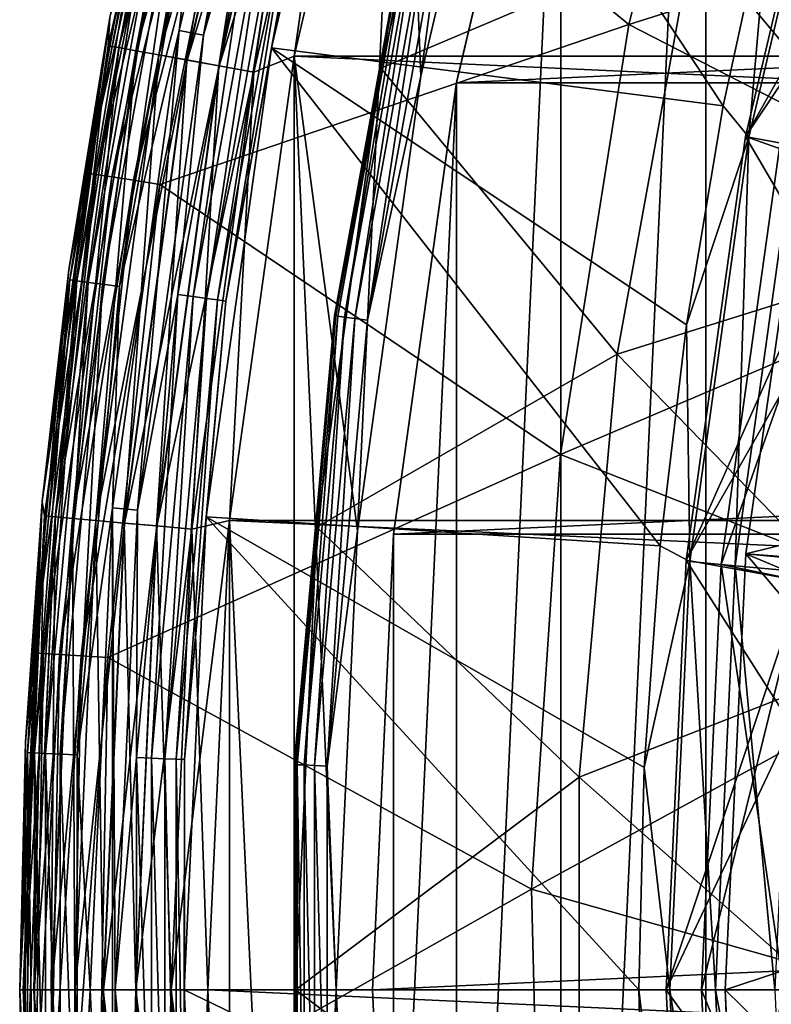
# Model space of a CAD drawing. Header units: metres. Extents: x -22 to 22, y 0 to 204.
# Tile 349 of 497: x -22.5 to -19.3, y 181.6 to 185.79. Entities that reach past the tile are written whole.
import ezdxf

# ---------------------------------------------------------------- set-up
doc = ezdxf.new("R2010")
doc.units = ezdxf.units.M
doc.layers.add('solid_002_SW0002', color=7, linetype='CONTINUOUS')
doc.layers.add('solid_002_SW0002_01', color=7, linetype='CONTINUOUS')

msp = doc.modelspace()

# ---------------------------------------------------------------- linework, layer by layer
at = {"layer": 'solid_002_SW0002'}
for points in [[(-19.58128, 174.072891, 3), (-19.58128, 189.247101, 3), (-18.798946, 191.018906, 3)], [(-18.798946, 172.301102, 3), (-19.58128, 174.072891, 3), (-18.798946, 191.018906, 3)], [(-20.198681, 175.914734, 3), (-20.198681, 187.405258, 3), (-19.58128, 189.247101, 3)], [(-19.58128, 174.072891, 3), (-20.198681, 175.914734, 3), (-19.58128, 189.247101, 3)], [(-21.717621, 185.720062, 242.550003), (-21.821836, 185.739548, 242.550003), (-21.351307, 187.739014, 242.550003)], [(-21.719099, 186.617249, 242.560226), (-21.351307, 187.739014, 242.550003), (-21.821836, 185.739548, 242.550003)], [(-21.249336, 187.709991, 242.550003), (-21.717621, 185.720062, 242.550003), (-21.351307, 187.739014, 242.550003)], [(-21.473827, 186.561264, 242.557785), (-21.717621, 185.720062, 242.550003), (-21.249336, 187.709991, 242.550003)], [(-22.123472, 185.67482, 0.644852), (-22.116896, 185.794357, 0.8), (-21.674522, 187.641785, 0.644852)], [(-22.123472, 185.67482, 0.644852), (-21.674522, 187.641785, 0.644852), (-22.078793, 185.666718, 0.494579)], [(-21.674347, 187.641739, 240.606079), (-22.116896, 185.794357, 240.449997), (-22.123291, 185.674789, 240.606079)], [(-21.674347, 187.641739, 240.606079), (-22.123291, 185.674789, 240.606079), (-21.630405, 187.629608, 240.756287)], [(-22.123291, 185.674789, 240.606079), (-22.07844, 185.666641, 240.756287), (-21.630405, 187.629608, 240.756287)], [(-21.674522, 187.641785, 0.644852), (-21.630753, 187.629715, 0.494579), (-22.078793, 185.666718, 0.494579)], [(-22.078793, 185.666718, 0.494579), (-21.630753, 187.629715, 0.494579), (-22.006102, 185.653519, 0.356066)], [(-21.630405, 187.629608, 240.756287), (-22.07844, 185.666641, 240.756287), (-21.559031, 187.609909, 240.894714)], [(-21.630753, 187.629715, 0.494579), (-21.559536, 187.610046, 0.356066), (-22.006102, 185.653519, 0.356066)], [(-21.428814, 185.665741, 242.790192), (-20.967798, 187.625854, 242.790192), (-19.507643, 185.419785, 252.292862)], [(-21.273956, 186.51564, 242.725449), (-20.967798, 187.625854, 242.790192), (-21.428814, 185.665741, 242.790192)], [(-20.967798, 187.625854, 242.790192), (-19.30665, 186.34375, 252.292862), (-19.507643, 185.419785, 252.292862)], [(-22.07844, 185.666641, 240.756287), (-22.005587, 185.653427, 240.894714), (-21.559031, 187.609909, 240.894714)], [(-22.006102, 185.653519, 0.356066), (-21.559536, 187.610046, 0.356066), (-21.908194, 185.635757, 0.234648)], [(-21.559031, 187.609909, 240.894714), (-22.005587, 185.653427, 240.894714), (-21.462973, 187.583405, 241.016022)], [(-22.005587, 185.653427, 240.894714), (-21.907539, 185.635635, 241.016022), (-21.462973, 187.583405, 241.016022)], [(-21.559536, 187.610046, 0.356066), (-21.463615, 187.583588, 0.234648), (-21.908194, 185.635757, 0.234648)], [(-21.908194, 185.635757, 0.234648), (-21.463615, 187.583588, 0.234648), (-21.788843, 185.61409, 0.134999)], [(-21.462973, 187.583405, 241.016022), (-21.907539, 185.635635, 241.016022), (-21.34593, 187.551102, 241.115524)], [(-21.463615, 187.583588, 0.234648), (-21.346685, 187.551315, 0.134999), (-21.788843, 185.61409, 0.134999)], [(-21.068441, 187.474518, 0.015372), (-20.874525, 187.587189), (-21.333294, 185.630783)], [(-21.063772, 183.612427, 241.25), (-20.874525, 187.587189, 241.25), (-21.333294, 185.630783, 241.25)], [(-21.067551, 187.474274, 241.234818), (-21.333294, 185.630783, 241.25), (-20.874525, 187.587189, 241.25)], [(-21.063772, 183.612427, 241.25), (-20.794291, 185.545822, 241.25), (-20.874525, 187.587189, 241.25)], [(-20.794291, 185.545822, 241.25), (-20.346287, 187.450378, 241.25), (-20.874525, 187.587189, 241.25)], [(-21.907539, 185.635635, 241.016022), (-21.788071, 185.613953, 241.115524), (-21.34593, 187.551102, 241.115524)], [(-21.788843, 185.61409, 0.134999), (-21.346685, 187.551315, 0.134999), (-21.652641, 185.589371, 0.060957)], [(-21.34593, 187.551102, 241.115524), (-21.788071, 185.613953, 241.115524), (-21.212408, 187.514252, 241.189407)], [(-21.346685, 187.551315, 0.134999), (-21.213247, 187.514481, 0.060957), (-21.652641, 185.589371, 0.060957)], [(-21.499784, 187.068756, 254.851822), (-19.908592, 185.765518, 256.398529), (-19.452179, 187.560852, 256.398529)], [(-17.737337, 186.44931, 257.816467), (-19.452179, 187.560852, 256.398529), (-19.908592, 185.765518, 256.398529)], [(-21.788071, 185.613953, 241.115524), (-21.651785, 185.589218, 241.189407), (-21.212408, 187.514252, 241.189407)], [(-21.652641, 185.589371, 0.060957), (-21.213247, 187.514481, 0.060957), (-21.504837, 185.562546, 0.015372)], [(-21.212408, 187.514252, 241.189407), (-21.651785, 185.589218, 241.189407), (-21.067551, 187.474274, 241.234818)], [(-21.213247, 187.514481, 0.060957), (-21.068441, 187.474518, 0.015372), (-21.504837, 185.562546, 0.015372)], [(-19.636276, 186.141846, 243.388596), (-20.51289, 187.496414, 241.550888), (-20.963903, 185.578827, 241.550888)], [(-20.813868, 186.410629, 241.495361), (-20.963903, 185.578827, 241.550888), (-20.51289, 187.496414, 241.550888)], [(-21.651785, 185.589218, 241.189407), (-21.503927, 185.562393, 241.234818), (-21.067551, 187.474274, 241.234818)], [(-21.504837, 185.562546, 0.015372), (-21.068441, 187.474518, 0.015372), (-21.333294, 185.630783)], [(-21.067551, 187.474274, 241.234818), (-21.503927, 185.562393, 241.234818), (-21.333294, 185.630783, 241.25)], [(-20.681293, 186.380371, 241.258835), (-20.346287, 187.450378, 241.25), (-20.794291, 185.545822, 241.25)], [(-20.64257, 185.517471, 0.72), (-20.197836, 187.408127, 0.72), (-20.198681, 187.405258, 3)], [(20.197836, 187.408127, 0.72), (-20.197836, 187.408127, 0.72), (-20.64257, 185.517471, 0.72)], [(-20.64257, 185.517471, 0.72), (-20.198681, 187.405258, 3), (-20.641975, 185.519409, 3)], [(-20.641975, 177.800583, 3), (-20.641975, 185.519409, 3), (-20.198681, 187.405258, 3)], [(-20.198681, 175.914734, 3), (-20.641975, 177.800583, 3), (-20.198681, 187.405258, 3)], [(-21.806633, 187.14595, 254.275314), (-21.927015, 186.705399, 254.109192), (-22.216097, 185.134186, 254.275314)], [(-21.806633, 187.14595, 254.275314), (-22.216097, 185.134186, 254.275314), (-21.766369, 187.135818, 254.437454)], [(-22.216097, 185.134186, 254.275314), (-22.175077, 185.127762, 254.437454), (-21.766369, 187.135818, 254.437454)], [(-21.766369, 187.135818, 254.437454), (-22.175077, 185.127762, 254.437454), (-21.700443, 187.119247, 254.590393)], [(-22.175077, 185.127762, 254.437454), (-22.107914, 185.117264, 254.590393), (-21.700443, 187.119247, 254.590393)], [(-21.700443, 187.119247, 254.590393), (-22.107914, 185.117264, 254.590393), (-21.610704, 187.096664, 254.729858)], [(-22.107914, 185.117264, 254.590393), (-22.016491, 185.102966, 254.729858), (-21.610704, 187.096664, 254.729858)], [(-21.610704, 187.096664, 254.729858), (-22.016491, 185.102966, 254.729858), (-21.499784, 187.068756, 254.851822)], [(-22.016491, 185.102966, 254.729858), (-21.903488, 185.085297, 254.851822), (-21.499784, 187.068756, 254.851822)], [(-21.499784, 187.068756, 254.851822), (-21.903488, 185.085297, 254.851822), (-19.908592, 185.765518, 256.398529)], [(-18.546883, 186.815155, 240.75), (-18.99531, 187.06694, 241.25), (-19.413698, 185.288666, 241.25)], [(-18.650967, 186.42485, 241.25), (-19.413698, 185.288666, 241.25), (-18.99531, 187.06694, 241.25)], [(-18.981247, 187.060623, 252.781387), (-19.398584, 185.286224, 252.781387), (-19.30665, 186.34375, 252.292862)], [(-19.207867, 185.25058, 253.25206), (-19.398584, 185.286224, 252.781387), (-18.981247, 187.060623, 252.781387)], [(-18.936438, 185.120331, 240.75), (-18.546883, 186.815155, 240.75), (-19.413698, 185.288666, 241.25)], [(-22.290649, 184.722183, 254.109192), (-21.927015, 186.705399, 254.109192), (-22.116896, 185.794357, 242.850006)], [(-22.216097, 185.134186, 254.275314), (-21.927015, 186.705399, 254.109192), (-22.290649, 184.722183, 254.109192)], [(-21.925991, 186.664459, 242.772659), (-22.28632, 184.678894, 242.772659), (-22.116896, 185.794357, 242.850006)], [(-22.256659, 184.674866, 242.700211), (-22.28632, 184.678894, 242.772659), (-21.925991, 186.664459, 242.772659)], [(-21.896809, 186.657806, 242.700211), (-22.256659, 184.674866, 242.700211), (-21.925991, 186.664459, 242.772659)], [(-22.209408, 184.668472, 242.637985), (-22.256659, 184.674866, 242.700211), (-21.896809, 186.657806, 242.700211)], [(-21.850321, 186.647186, 242.637985), (-22.209408, 184.668472, 242.637985), (-21.896809, 186.657806, 242.700211)], [(-22.147795, 184.660126, 242.590225), (-22.209408, 184.668472, 242.637985), (-21.850321, 186.647186, 242.637985)], [(-21.789705, 186.633362, 242.590225), (-22.147795, 184.660126, 242.590225), (-21.850321, 186.647186, 242.637985)], [(-22.076027, 184.650406, 242.560226), (-22.147795, 184.660126, 242.590225), (-21.789705, 186.633362, 242.590225)], [(-21.719099, 186.617249, 242.560226), (-22.076027, 184.650406, 242.560226), (-21.789705, 186.633362, 242.590225)], [(-21.719099, 186.617249, 242.560226), (-21.821836, 185.739548, 242.550003), (-22.076027, 184.650406, 242.560226)], [(-21.473827, 186.561264, 242.557785), (-21.826725, 184.616638, 242.557785), (-21.717621, 185.720062, 242.550003)], [(-21.762863, 184.607986, 242.58078), (-21.826725, 184.616638, 242.557785), (-21.473827, 186.561264, 242.557785)], [(-21.762863, 184.607986, 242.58078), (-21.473827, 186.561264, 242.557785), (-21.410997, 186.546921, 242.58078)], [(-21.762863, 184.607986, 242.58078), (-21.410997, 186.546921, 242.58078), (-21.705822, 184.60025, 242.617767)], [(-21.410997, 186.546921, 242.58078), (-21.354879, 186.534119, 242.617767), (-21.705822, 184.60025, 242.617767)], [(-21.705822, 184.60025, 242.617767), (-21.354879, 186.534119, 242.617767), (-21.658573, 184.593857, 242.66684)], [(-21.354879, 186.534119, 242.617767), (-21.308393, 186.523499, 242.66684), (-21.658573, 184.593857, 242.66684)], [(-21.658573, 184.593857, 242.66684), (-21.308393, 186.523499, 242.66684), (-21.623571, 184.589111, 242.725449)], [(-21.308393, 186.523499, 242.66684), (-21.273956, 186.51564, 242.725449), (-21.623571, 184.589111, 242.725449)], [(-21.623571, 184.589111, 242.725449), (-21.273956, 186.51564, 242.725449), (-21.428814, 185.665741, 242.790192)], [(-18.52412, 184.812408, 245.122559), (-18.158369, 186.492645, 245.122559), (-19.636276, 186.141846, 243.388596)], [(-21.16058, 184.526398, 241.43573), (-20.818453, 186.411682, 241.43573), (-21.147554, 184.524628, 241.377365)], [(-20.813868, 186.410629, 241.495361), (-20.818453, 186.411682, 241.43573), (-21.16058, 184.526398, 241.43573)], [(-21.15592, 184.525757, 241.495361), (-20.813868, 186.410629, 241.495361), (-21.16058, 184.526398, 241.43573)], [(-21.15592, 184.525757, 241.495361), (-20.963903, 185.578827, 241.550888), (-20.813868, 186.410629, 241.495361)], [(-20.818453, 186.411682, 241.43573), (-20.805637, 186.408752, 241.377365), (-21.147554, 184.524628, 241.377365)], [(-21.147554, 184.524628, 241.377365), (-20.805637, 186.408752, 241.377365), (-21.118008, 184.52063, 241.3255)], [(-20.805637, 186.408752, 241.377365), (-20.776567, 186.402115, 241.3255), (-21.118008, 184.52063, 241.3255)], [(-17.737337, 186.44931, 257.816467), (-19.908592, 185.765518, 256.398529), (-18.096457, 184.833145, 257.816467)], [(-18.650967, 186.42485, 241.25), (-19.021006, 184.618256, 241.25), (-19.413698, 185.288666, 241.25)], [(-21.118008, 184.52063, 241.3255), (-20.776567, 186.402115, 241.3255), (-21.074585, 184.51474, 241.28479)], [(-20.776567, 186.402115, 241.3255), (-20.733847, 186.392365, 241.28479), (-21.074585, 184.51474, 241.28479)], [(-21.074585, 184.51474, 241.28479), (-20.733847, 186.392365, 241.28479), (-21.021168, 184.507507, 241.258835)], [(-20.733847, 186.392365, 241.28479), (-20.681293, 186.380371, 241.258835), (-21.021168, 184.507507, 241.258835)], [(-21.021168, 184.507507, 241.258835), (-20.681293, 186.380371, 241.258835), (-20.794291, 185.545822, 241.25)], [(-19.398584, 185.286224, 252.781387), (-19.507643, 185.419785, 252.292862), (-19.30665, 186.34375, 252.292862)], [(-19.958975, 184.363632, 243.388596), (-19.636276, 186.141846, 243.388596), (-20.963903, 185.578827, 241.550888)], [(-18.52412, 184.812408, 245.122559), (-19.636276, 186.141846, 243.388596), (-19.958975, 184.363632, 243.388596)], [(-22.404018, 183.736038, 0.8), (-22.404018, 183.736038, 240.449997), (-22.116896, 185.794357, 240.449997)], [(-22.123291, 185.674789, 240.606079), (-22.116896, 185.794357, 240.449997), (-22.404018, 183.736038, 240.449997)], [(-22.116896, 185.794357, 0.8), (-22.404018, 183.736038, 0.8), (-22.116896, 185.794357, 240.449997)], [(-22.123472, 185.67482, 0.644852), (-22.404018, 183.736038, 0.8), (-22.116896, 185.794357, 0.8)], [(-22.290649, 184.722183, 254.109192), (-22.116896, 185.794357, 242.850006), (-22.404018, 183.736038, 242.850006)], [(-22.28632, 184.678894, 242.772659), (-22.404018, 183.736038, 242.850006), (-22.116896, 185.794357, 242.850006)], [(-21.9993, 183.699997, 242.550003), (-22.104868, 183.709778, 242.550003), (-21.821836, 185.739548, 242.550003)], [(-22.076027, 184.650406, 242.560226), (-21.821836, 185.739548, 242.550003), (-22.104868, 183.709778, 242.550003)], [(-21.717621, 185.720062, 242.550003), (-21.9993, 183.699997, 242.550003), (-21.821836, 185.739548, 242.550003)], [(-21.903488, 185.085297, 254.851822), (-20.199673, 183.936081, 256.398529), (-19.908592, 185.765518, 256.398529)], [(-18.096457, 184.833145, 257.816467), (-19.908592, 185.765518, 256.398529), (-20.199673, 183.936081, 256.398529)], [(-21.826725, 184.616638, 242.557785), (-21.9993, 183.699997, 242.550003), (-21.717621, 185.720062, 242.550003)], [(-22.394295, 183.675522, 0.644852), (-22.404018, 183.736038, 0.8), (-22.123472, 185.67482, 0.644852)], [(-22.123291, 185.674789, 240.606079), (-22.404018, 183.736038, 240.449997), (-22.394112, 183.675507, 240.606079)], [(-22.394295, 183.675522, 0.644852), (-22.123472, 185.67482, 0.644852), (-22.34907, 183.671448, 0.494579)], [(-22.123291, 185.674789, 240.606079), (-22.394112, 183.675507, 240.606079), (-22.07844, 185.666641, 240.756287)], [(-22.394112, 183.675507, 240.606079), (-22.348711, 183.671417, 240.756287), (-22.07844, 185.666641, 240.756287)], [(-22.123472, 185.67482, 0.644852), (-22.078793, 185.666718, 0.494579), (-22.34907, 183.671448, 0.494579)], [(-22.34907, 183.671448, 0.494579), (-22.078793, 185.666718, 0.494579), (-22.275488, 183.664825, 0.356066)], [(-22.07844, 185.666641, 240.756287), (-22.348711, 183.671417, 240.756287), (-22.005587, 185.653427, 240.894714)], [(-22.078793, 185.666718, 0.494579), (-22.006102, 185.653519, 0.356066), (-22.275488, 183.664825, 0.356066)], [(-21.707005, 183.671448, 242.790192), (-21.428814, 185.665741, 242.790192), (-19.776701, 183.548447, 252.292862)], [(-21.623571, 184.589111, 242.725449), (-21.428814, 185.665741, 242.790192), (-21.707005, 183.671448, 242.790192)], [(-21.428814, 185.665741, 242.790192), (-19.664446, 184.48732, 252.292862), (-19.776701, 183.548447, 252.292862)], [(-21.428814, 185.665741, 242.790192), (-19.507643, 185.419785, 252.292862), (-19.664446, 184.48732, 252.292862)], [(-22.348711, 183.671417, 240.756287), (-22.274965, 183.66478, 240.894714), (-22.005587, 185.653427, 240.894714)], [(-22.275488, 183.664825, 0.356066), (-22.006102, 185.653519, 0.356066), (-22.176382, 183.655914, 0.234648)], [(-22.005587, 185.653427, 240.894714), (-22.274965, 183.66478, 240.894714), (-21.907539, 185.635635, 241.016022)], [(-22.274965, 183.66478, 240.894714), (-22.175718, 183.655853, 241.016022), (-21.907539, 185.635635, 241.016022)], [(-22.006102, 185.653519, 0.356066), (-21.908194, 185.635757, 0.234648), (-22.176382, 183.655914, 0.234648)], [(-22.176382, 183.655914, 0.234648), (-21.908194, 185.635757, 0.234648), (-22.055569, 183.645035, 0.134999)], [(-21.907539, 185.635635, 241.016022), (-22.175718, 183.655853, 241.016022), (-21.788071, 185.613953, 241.115524)], [(-22.175718, 183.655853, 241.016022), (-22.054789, 183.644974, 241.115524), (-21.788071, 185.613953, 241.115524)], [(-21.908194, 185.635757, 0.234648), (-21.788843, 185.61409, 0.134999), (-22.055569, 183.645035, 0.134999)], [(-22.055569, 183.645035, 0.134999), (-21.788843, 185.61409, 0.134999), (-21.917702, 183.632629, 0.060957)], [(-21.788071, 185.613953, 241.115524), (-22.054789, 183.644974, 241.115524), (-21.651785, 185.589218, 241.189407)], [(-21.788843, 185.61409, 0.134999), (-21.652641, 185.589371, 0.060957), (-21.917702, 183.632629, 0.060957)], [(-21.504837, 185.562546, 0.015372), (-21.333294, 185.630783), (-21.608246, 183.656082)], [(-21.333296, 177.689209, 241.25), (-21.333294, 185.630783, 241.25), (-21.608246, 183.656082, 241.25)], [(-21.503927, 185.562393, 241.234818), (-21.608246, 183.656082, 241.25), (-21.333294, 185.630783, 241.25)], [(-21.154348, 181.660004, 241.25), (-21.333294, 185.630783, 241.25), (-21.333296, 177.689209, 241.25)], [(-21.154348, 181.660004, 241.25), (-21.063772, 183.612427, 241.25), (-21.333294, 185.630783, 241.25)], [(-22.054789, 183.644974, 241.115524), (-21.916834, 183.632553, 241.189407), (-21.651785, 185.589218, 241.189407)], [(-21.917702, 183.632629, 0.060957), (-21.652641, 185.589371, 0.060957), (-21.768085, 183.619156, 0.015372)], [(-21.651785, 185.589218, 241.189407), (-21.916834, 183.632553, 241.189407), (-21.503927, 185.562393, 241.234818)], [(-21.652641, 185.589371, 0.060957), (-21.504837, 185.562546, 0.015372), (-21.768085, 183.619156, 0.015372)], [(-19.958975, 184.363632, 243.388596), (-20.963903, 185.578827, 241.550888), (-21.236059, 183.627808, 241.550888)], [(-21.15592, 184.525757, 241.495361), (-21.236059, 183.627808, 241.550888), (-20.963903, 185.578827, 241.550888)], [(-21.916834, 183.632553, 241.189407), (-21.767166, 183.61908, 241.234818), (-21.503927, 185.562393, 241.234818)], [(-21.768085, 183.619156, 0.015372), (-21.504837, 185.562546, 0.015372), (-21.608246, 183.656082)], [(-21.503927, 185.562393, 241.234818), (-21.767166, 183.61908, 241.234818), (-21.608246, 183.656082, 241.25)], [(-21.021168, 184.507507, 241.258835), (-20.794291, 185.545822, 241.25), (-21.063772, 183.612427, 241.25)], [(-20.910477, 179.723206, 3), (-20.910477, 183.596802, 3), (-20.641975, 185.519409, 3)], [(-20.910084, 183.59819, 0.72), (-20.641975, 185.519409, 3), (-20.910477, 183.596802, 3)], [(-20.641975, 177.800583, 3), (-20.910477, 179.723206, 3), (-20.641975, 185.519409, 3)], [(-20.910084, 183.59819, 0.72), (-20.64257, 185.517471, 0.72), (-20.641975, 185.519409, 3)], [(20.64257, 185.517471, 0.72), (-20.64257, 185.517471, 0.72), (-20.910084, 183.59819, 0.72)], [(-19.398584, 185.286224, 252.781387), (-19.664446, 184.48732, 252.292862), (-19.507643, 185.419785, 252.292862)], [(-19.411692, 183.513718, 215.942123), (-19.147568, 185.350616, 215.942123), (-17.769163, 183.356857, 218.800003)], [(-19.147568, 185.350616, 195.480133), (-19.147568, 185.350616, 215.942123), (-19.411692, 183.513718, 215.942123)], [(-19.411692, 183.513718, 195.480133), (-19.147568, 185.350616, 195.480133), (-19.411692, 183.513718, 215.942123)], [(-16.815973, 184.154602, 191.149994), (-19.147568, 185.350616, 195.480133), (-19.411692, 183.513718, 195.480133)], [(-18.936438, 185.120331, 240.75), (-19.413698, 185.288666, 241.25), (-19.665081, 183.487091, 241.25)], [(-19.021006, 184.618256, 241.25), (-19.665081, 183.487091, 241.25), (-19.413698, 185.288666, 241.25)], [(-19.398584, 185.286224, 252.781387), (-19.650419, 183.480881, 252.781387), (-19.664446, 184.48732, 252.292862)], [(-19.457226, 183.462982, 253.25206), (-19.650419, 183.480881, 252.781387), (-19.398584, 185.286224, 252.781387)], [(-19.207867, 185.25058, 253.25206), (-19.457226, 183.462982, 253.25206), (-19.398584, 185.286224, 252.781387)], [(-19.516371, 183.468674, 239.149994), (-19.266209, 185.261826, 239.149994), (-18.936438, 185.120331, 239.5)], [(-19.266209, 185.261826, 238.25), (-19.266209, 185.261826, 239.149994), (-19.516371, 183.468674, 239.149994)], [(-19.516371, 183.468674, 238.25), (-19.266209, 185.261826, 238.25), (-19.516371, 183.468674, 239.149994)], [(-18.936438, 185.120331, 237.899994), (-19.266209, 185.261826, 238.25), (-19.516371, 183.468674, 238.25)], [(-19.20607, 183.439697, 253.694275), (-19.457226, 183.462982, 253.25206), (-19.207867, 185.25058, 253.25206)], [(-22.216097, 185.134186, 254.275314), (-22.290649, 184.722183, 254.109192), (-22.440369, 183.093445, 254.275314)], [(-22.216097, 185.134186, 254.275314), (-22.440369, 183.093445, 254.275314), (-22.175077, 185.127762, 254.437454)], [(-22.440369, 183.093445, 254.275314), (-22.398935, 183.090805, 254.437454), (-22.175077, 185.127762, 254.437454)], [(-22.175077, 185.127762, 254.437454), (-22.398935, 183.090805, 254.437454), (-22.107914, 185.117264, 254.590393)], [(-22.398935, 183.090805, 254.437454), (-22.331095, 183.086472, 254.590393), (-22.107914, 185.117264, 254.590393)], [(-22.107914, 185.117264, 254.590393), (-22.331095, 183.086472, 254.590393), (-22.016491, 185.102966, 254.729858)], [(-19.17145, 183.397247, 240.75), (-18.936438, 185.120331, 240.75), (-19.665081, 183.487091, 241.25)], [(-19.516371, 183.468674, 239.149994), (-18.936438, 185.120331, 239.5), (-19.17145, 183.397247, 239.5)], [(-19.17145, 183.397247, 237.899994), (-18.936438, 185.120331, 237.899994), (-19.516371, 183.468674, 238.25)], [(-22.331095, 183.086472, 254.590393), (-22.238747, 183.080566, 254.729858), (-22.016491, 185.102966, 254.729858)], [(-22.016491, 185.102966, 254.729858), (-22.238747, 183.080566, 254.729858), (-21.903488, 185.085297, 254.851822)], [(-22.238747, 183.080566, 254.729858), (-22.124603, 183.073288, 254.851822), (-21.903488, 185.085297, 254.851822)], [(-21.903488, 185.085297, 254.851822), (-22.124603, 183.073288, 254.851822), (-20.199673, 183.936081, 256.398529)], [(-18.096457, 184.833145, 257.816467), (-20.199673, 183.936081, 256.398529), (-18.308632, 183.191208, 257.816467)], [(-18.734739, 183.105789, 245.122559), (-18.52412, 184.812408, 245.122559), (-19.958975, 184.363632, 243.388596)], [(-22.475281, 182.714386, 254.109192), (-22.290649, 184.722183, 254.109192), (-22.404018, 183.736038, 242.850006)], [(-22.440369, 183.093445, 254.275314), (-22.290649, 184.722183, 254.109192), (-22.475281, 182.714386, 254.109192)], [(-22.28632, 184.678894, 242.772659), (-22.467213, 182.669006, 242.772659), (-22.404018, 183.736038, 242.850006)], [(-22.437309, 182.667664, 242.700211), (-22.467213, 182.669006, 242.772659), (-22.28632, 184.678894, 242.772659)], [(-22.256659, 184.674866, 242.700211), (-22.437309, 182.667664, 242.700211), (-22.28632, 184.678894, 242.772659)], [(-22.389675, 182.665527, 242.637985), (-22.437309, 182.667664, 242.700211), (-22.256659, 184.674866, 242.700211)], [(-22.209408, 184.668472, 242.637985), (-22.389675, 182.665527, 242.637985), (-22.256659, 184.674866, 242.700211)], [(-22.327562, 182.662735, 242.590225), (-22.389675, 182.665527, 242.637985), (-22.209408, 184.668472, 242.637985)], [(-22.147795, 184.660126, 242.590225), (-22.327562, 182.662735, 242.590225), (-22.209408, 184.668472, 242.637985)], [(-22.255213, 182.659485, 242.560226), (-22.327562, 182.662735, 242.590225), (-22.147795, 184.660126, 242.590225)], [(-22.076027, 184.650406, 242.560226), (-22.255213, 182.659485, 242.560226), (-22.147795, 184.660126, 242.590225)], [(-22.076027, 184.650406, 242.560226), (-22.104868, 183.709778, 242.550003), (-22.255213, 182.659485, 242.560226)], [(-21.826725, 184.616638, 242.557785), (-22.003889, 182.648193, 242.557785), (-21.9993, 183.699997, 242.550003)], [(-21.939507, 182.645309, 242.58078), (-22.003889, 182.648193, 242.557785), (-21.826725, 184.616638, 242.557785)], [(-21.939507, 182.645309, 242.58078), (-21.826725, 184.616638, 242.557785), (-21.762863, 184.607986, 242.58078)], [(-21.939507, 182.645309, 242.58078), (-21.762863, 184.607986, 242.58078), (-21.882004, 182.642715, 242.617767)], [(-21.762863, 184.607986, 242.58078), (-21.705822, 184.60025, 242.617767), (-21.882004, 182.642715, 242.617767)], [(-19.021006, 184.618256, 241.25), (-19.216969, 182.786072, 241.25), (-19.665081, 183.487091, 241.25)], [(-21.882004, 182.642715, 242.617767), (-21.705822, 184.60025, 242.617767), (-21.83437, 182.640579, 242.66684)], [(-21.705822, 184.60025, 242.617767), (-21.658573, 184.593857, 242.66684), (-21.83437, 182.640579, 242.66684)], [(-21.83437, 182.640579, 242.66684), (-21.658573, 184.593857, 242.66684), (-21.799084, 182.638992, 242.725449)], [(-21.658573, 184.593857, 242.66684), (-21.623571, 184.589111, 242.725449), (-21.799084, 182.638992, 242.725449)], [(-21.799084, 182.638992, 242.725449), (-21.623571, 184.589111, 242.725449), (-21.707005, 183.671448, 242.790192)], [(-21.332336, 182.618042, 241.43573), (-21.16058, 184.526398, 241.43573), (-21.319204, 182.617447, 241.377365)], [(-21.15592, 184.525757, 241.495361), (-21.16058, 184.526398, 241.43573), (-21.332336, 182.618042, 241.43573)], [(-21.327639, 182.617828, 241.495361), (-21.15592, 184.525757, 241.495361), (-21.332336, 182.618042, 241.43573)], [(-21.327639, 182.617828, 241.495361), (-21.236059, 183.627808, 241.550888), (-21.15592, 184.525757, 241.495361)], [(-21.16058, 184.526398, 241.43573), (-21.147554, 184.524628, 241.377365), (-21.319204, 182.617447, 241.377365)], [(-21.319204, 182.617447, 241.377365), (-21.147554, 184.524628, 241.377365), (-21.289417, 182.616104, 241.3255)], [(-21.147554, 184.524628, 241.377365), (-21.118008, 184.52063, 241.3255), (-21.289417, 182.616104, 241.3255)], [(-21.289417, 182.616104, 241.3255), (-21.118008, 184.52063, 241.3255), (-21.245642, 182.614136, 241.28479)], [(-21.118008, 184.52063, 241.3255), (-21.074585, 184.51474, 241.28479), (-21.245642, 182.614136, 241.28479)], [(-21.245642, 182.614136, 241.28479), (-21.074585, 184.51474, 241.28479), (-21.191792, 182.611725, 241.258835)], [(-21.074585, 184.51474, 241.28479), (-21.021168, 184.507507, 241.258835), (-21.191792, 182.611725, 241.258835)], [(-21.191792, 182.611725, 241.258835), (-21.021168, 184.507507, 241.258835), (-21.063772, 183.612427, 241.25)], [(-19.650419, 183.480881, 252.781387), (-19.776701, 183.548447, 252.292862), (-19.664446, 184.48732, 252.292862)], [(-20.120977, 182.563629, 243.388596), (-19.958975, 184.363632, 243.388596), (-21.236059, 183.627808, 241.550888)], [(-18.734739, 183.105789, 245.122559), (-19.958975, 184.363632, 243.388596), (-20.120977, 182.563629, 243.388596)], [(-16.918127, 183.326416, 191.149994), (-16.815973, 184.154602, 191.149994), (-19.411692, 183.513718, 195.480133)], [(-22.124603, 183.073288, 254.851822), (-20.323, 182.087738, 256.398529), (-20.199673, 183.936081, 256.398529)], [(-18.308632, 183.191208, 257.816467), (-20.199673, 183.936081, 256.398529), (-20.323, 182.087738, 256.398529)], [(-22.5, 181.660004, 0.8), (-22.5, 181.660004, 240.449997), (-22.404018, 183.736038, 240.449997)], [(-22.394112, 183.675507, 240.606079), (-22.404018, 183.736038, 240.449997), (-22.5, 181.660004, 240.449997)], [(-22.404018, 183.736038, 0.8), (-22.5, 181.660004, 0.8), (-22.404018, 183.736038, 240.449997)], [(-22.484812, 181.660004, 0.644852), (-22.5, 181.660004, 0.8), (-22.404018, 183.736038, 0.8)], [(-22.475281, 182.714386, 254.109192), (-22.404018, 183.736038, 242.850006), (-22.5, 181.660004, 242.850006)], [(-22.467213, 182.669006, 242.772659), (-22.5, 181.660004, 242.850006), (-22.404018, 183.736038, 242.850006)], [(-22.394295, 183.675522, 0.644852), (-22.484812, 181.660004, 0.644852), (-22.404018, 183.736038, 0.8)], [(-22.255213, 182.659485, 242.560226), (-22.104868, 183.709778, 242.550003), (-22.200001, 181.660004, 242.550003)], [(-22.104868, 179.610214, 242.550003), (-22.200001, 181.660004, 242.550003), (-22.104868, 183.709778, 242.550003)], [(-22.093977, 181.660004, 242.550003), (-22.104868, 179.610214, 242.550003), (-22.104868, 183.709778, 242.550003)], [(-21.9993, 183.699997, 242.550003), (-22.093977, 181.660004, 242.550003), (-22.104868, 183.709778, 242.550003)], [(-22.003889, 182.648193, 242.557785), (-22.093977, 181.660004, 242.550003), (-21.9993, 183.699997, 242.550003)], [(-22.394112, 183.675507, 240.606079), (-22.5, 181.660004, 240.449997), (-22.484629, 181.660004, 240.606079)], [(-22.394295, 183.675522, 0.644852), (-22.439404, 181.660004, 0.494579), (-22.484812, 181.660004, 0.644852)], [(-22.394112, 183.675507, 240.606079), (-22.484629, 181.660004, 240.606079), (-22.348711, 183.671417, 240.756287)], [(-22.484629, 181.660004, 240.606079), (-22.439043, 181.660004, 240.756287), (-22.348711, 183.671417, 240.756287)], [(-22.394295, 183.675522, 0.644852), (-22.34907, 183.671448, 0.494579), (-22.439404, 181.660004, 0.494579)], [(-22.34907, 183.671448, 0.494579), (-22.365524, 181.660004, 0.356066), (-22.439404, 181.660004, 0.494579)], [(-22.348711, 183.671417, 240.756287), (-22.439043, 181.660004, 240.756287), (-22.274965, 183.66478, 240.894714)], [(-22.439043, 181.660004, 240.756287), (-22.365002, 181.660004, 240.894714), (-22.274965, 183.66478, 240.894714)], [(-22.34907, 183.671448, 0.494579), (-22.275488, 183.664825, 0.356066), (-22.365524, 181.660004, 0.356066)], [(-22.275488, 183.664825, 0.356066), (-22.266018, 181.660004, 0.234648), (-22.365524, 181.660004, 0.356066)], [(-22.274965, 183.66478, 240.894714), (-22.365002, 181.660004, 240.894714), (-22.175718, 183.655853, 241.016022)], [(-22.365002, 181.660004, 240.894714), (-22.265352, 181.660004, 241.016022), (-22.175718, 183.655853, 241.016022)], [(-22.275488, 183.664825, 0.356066), (-22.176382, 183.655914, 0.234648), (-22.266018, 181.660004, 0.234648)], [(-22.176382, 183.655914, 0.234648), (-22.144718, 181.660004, 0.134999), (-22.266018, 181.660004, 0.234648)], [(-22.175718, 183.655853, 241.016022), (-22.265352, 181.660004, 241.016022), (-22.054789, 183.644974, 241.115524)], [(-22.265352, 181.660004, 241.016022), (-22.143934, 181.660004, 241.115524), (-22.054789, 183.644974, 241.115524)], [(-22.176382, 183.655914, 0.234648), (-22.055569, 183.645035, 0.134999), (-22.144718, 181.660004, 0.134999)], [(-22.055569, 183.645035, 0.134999), (-22.006292, 181.660004, 0.060957), (-22.144718, 181.660004, 0.134999)], [(-22.054789, 183.644974, 241.115524), (-22.143934, 181.660004, 241.115524), (-21.916834, 183.632553, 241.189407)], [(-22.055569, 183.645035, 0.134999), (-21.917702, 183.632629, 0.060957), (-22.006292, 181.660004, 0.060957)], [(-21.855148, 181.660004, 241.234818), (-21.700001, 181.660004, 241.25), (-21.608246, 183.656082, 241.25)], [(-21.767166, 183.61908, 241.234818), (-21.855148, 181.660004, 241.234818), (-21.608246, 183.656082, 241.25)], [(-21.799999, 181.660004, 242.790192), (-21.707005, 183.671448, 242.790192), (-19.866659, 181.660004, 252.292862)], [(-21.799084, 182.638992, 242.725449), (-21.707005, 183.671448, 242.790192), (-21.799999, 181.660004, 242.790192)], [(-21.768085, 183.619156, 0.015372), (-21.608246, 183.656082), (-21.700001, 181.660004)], [(-21.707005, 183.671448, 242.790192), (-19.844156, 182.605301, 252.292862), (-19.866659, 181.660004, 252.292862)], [(-21.707005, 183.671448, 242.790192), (-19.776701, 183.548447, 252.292862), (-19.844156, 182.605301, 252.292862)], [(-21.608246, 183.656082), (21.700001, 181.660004), (-21.700001, 181.660004)], [(-21.608246, 179.66391, 241.25), (-21.608246, 183.656082, 241.25), (-21.700001, 181.660004, 241.25)], [(-21.608246, 179.66391, 241.25), (-21.333296, 177.689209, 241.25), (-21.608246, 183.656082, 241.25)], [(-22.143934, 181.660004, 241.115524), (-22.005421, 181.660004, 241.189407), (-21.916834, 183.632553, 241.189407)], [(-21.917702, 183.632629, 0.060957), (-21.856071, 181.660004, 0.015372), (-22.006292, 181.660004, 0.060957)], [(-21.916834, 183.632553, 241.189407), (-22.005421, 181.660004, 241.189407), (-21.767166, 183.61908, 241.234818)], [(-22.005421, 181.660004, 241.189407), (-21.855148, 181.660004, 241.234818), (-21.767166, 183.61908, 241.234818)], [(-21.917702, 183.632629, 0.060957), (-21.768085, 183.619156, 0.015372), (-21.856071, 181.660004, 0.015372)], [(-21.768085, 183.619156, 0.015372), (-21.700001, 181.660004), (-21.856071, 181.660004, 0.015372)], [(-21.327639, 182.617828, 241.495361), (-21.327036, 181.660004, 241.550888), (-21.236059, 183.627808, 241.550888)], [(-20.120977, 182.563629, 243.388596), (-21.236059, 183.627808, 241.550888), (-21.327036, 181.660004, 241.550888)], [(-21.191792, 182.611725, 241.258835), (-21.063772, 183.612427, 241.25), (-21.154348, 181.660004, 241.25)], [(-21, 181.660004, 0.72), (-20.910084, 183.59819, 0.72), (-20.999634, 181.660004, 3)], [(20.910084, 183.59819, 0.72), (-20.910084, 183.59819, 0.72), (-21, 181.660004, 0.72)], [(-20.910084, 183.59819, 0.72), (-20.910477, 183.596802, 3), (-20.999634, 181.660004, 3)], [(-20.910477, 179.723206, 3), (-20.999634, 181.660004, 3), (-20.910477, 183.596802, 3)], [(-19.650419, 183.480881, 252.781387), (-19.844156, 182.605301, 252.292862), (-19.776701, 183.548447, 252.292862)], [(-19.650419, 183.480881, 252.781387), (-19.734602, 181.660004, 252.781387), (-19.844156, 182.605301, 252.292862)], [(-19.17145, 183.397247, 240.75), (-19.665081, 183.487091, 241.25), (-19.75, 181.660004, 241.25)], [(-19.216969, 182.786072, 241.25), (-19.75, 181.660004, 241.25), (-19.665081, 183.487091, 241.25)], [(-19.540583, 181.660004, 253.25206), (-19.734602, 181.660004, 252.781387), (-19.650419, 183.480881, 252.781387)], [(-19.457226, 183.462982, 253.25206), (-19.540583, 181.660004, 253.25206), (-19.650419, 183.480881, 252.781387)], [(-19.5, 181.660004, 215.942123), (-19.411692, 183.513718, 215.942123), (-17.85, 181.660004, 218.800003)], [(-19.411692, 183.513718, 195.480133), (-19.411692, 183.513718, 215.942123), (-19.5, 181.660004, 215.942123)], [(-19.5, 181.660004, 195.480133), (-19.411692, 183.513718, 195.480133), (-19.5, 181.660004, 215.942123)], [(-16.979519, 182.494217, 191.149994), (-19.411692, 183.513718, 195.480133), (-19.5, 181.660004, 195.480133)], [(-19.411692, 183.513718, 215.942123), (-17.769163, 183.356857, 218.800003), (-17.85, 181.660004, 218.800003)], [(-16.979519, 182.494217, 191.149994), (-16.918127, 183.326416, 191.149994), (-19.411692, 183.513718, 195.480133)], [(-19.6, 181.660004, 239.149994), (-19.516371, 183.468674, 239.149994), (-19.25, 181.660004, 239.5)], [(-19.516371, 183.468674, 238.25), (-19.516371, 183.468674, 239.149994), (-19.6, 181.660004, 239.149994)], [(-19.6, 181.660004, 238.25), (-19.516371, 183.468674, 238.25), (-19.6, 181.660004, 239.149994)], [(-19.17145, 183.397247, 237.899994), (-19.516371, 183.468674, 238.25), (-19.6, 181.660004, 238.25)], [(-19.288351, 181.660004, 253.694275), (-19.540583, 181.660004, 253.25206), (-19.457226, 183.462982, 253.25206)], [(-19.516371, 183.468674, 239.149994), (-19.17145, 183.397247, 239.5), (-19.25, 181.660004, 239.5)], [(-19.20607, 183.439697, 253.694275), (-19.288351, 181.660004, 253.694275), (-19.457226, 183.462982, 253.25206)], [(-19.25, 181.660004, 240.75), (-19.17145, 183.397247, 240.75), (-19.75, 181.660004, 241.25)], [(-19.25, 181.660004, 237.899994), (-19.17145, 183.397247, 237.899994), (-19.6, 181.660004, 238.25)], [(-18.308632, 183.191208, 257.816467), (-20.323, 182.087738, 256.398529), (-18.372137, 181.536835, 257.816467)], [(-18.788462, 181.387054, 245.122559), (-18.734739, 183.105789, 245.122559), (-20.120977, 182.563629, 243.388596)], [(-22.440369, 183.093445, 254.275314), (-22.475281, 182.714386, 254.109192), (-22.477577, 181.040756, 254.275314)], [(-22.440369, 183.093445, 254.275314), (-22.477577, 181.040756, 254.275314), (-22.398935, 183.090805, 254.437454)], [(-22.477577, 181.040756, 254.275314), (-22.436075, 181.041901, 254.437454), (-22.398935, 183.090805, 254.437454)], [(-22.398935, 183.090805, 254.437454), (-22.436075, 181.041901, 254.437454), (-22.331095, 183.086472, 254.590393)], [(-22.436075, 181.041901, 254.437454), (-22.36812, 181.043777, 254.590393), (-22.331095, 183.086472, 254.590393)], [(-22.331095, 183.086472, 254.590393), (-22.36812, 181.043777, 254.590393), (-22.238747, 183.080566, 254.729858)], [(-22.36812, 181.043777, 254.590393), (-22.275621, 181.046326, 254.729858), (-22.238747, 183.080566, 254.729858)], [(-22.238747, 183.080566, 254.729858), (-22.275621, 181.046326, 254.729858), (-22.124603, 183.073288, 254.851822)], [(-22.275621, 181.046326, 254.729858), (-22.161289, 181.049484, 254.851822), (-22.124603, 183.073288, 254.851822)], [(-22.124603, 183.073288, 254.851822), (-22.161289, 181.049484, 254.851822), (-20.323, 182.087738, 256.398529)], [(-19.216969, 182.786072, 241.25), (-19.236286, 180.939545, 241.25), (-19.75, 181.660004, 241.25)], [(-22.479429, 180.698105, 254.109192), (-22.475281, 182.714386, 254.109192), (-22.5, 181.660004, 242.850006)], [(-22.477577, 181.040756, 254.275314), (-22.475281, 182.714386, 254.109192), (-22.479429, 180.698105, 254.109192)], [(-22.467213, 182.669006, 242.772659), (-22.467213, 180.651001, 242.772659), (-22.5, 181.660004, 242.850006)], [(-22.437309, 180.652344, 242.700211), (-22.467213, 180.651001, 242.772659), (-22.467213, 182.669006, 242.772659)], [(-22.437309, 182.667664, 242.700211), (-22.437309, 180.652344, 242.700211), (-22.467213, 182.669006, 242.772659)], [(-22.389675, 180.65448, 242.637985), (-22.437309, 180.652344, 242.700211), (-22.437309, 182.667664, 242.700211)], [(-22.389675, 182.665527, 242.637985), (-22.389675, 180.65448, 242.637985), (-22.437309, 182.667664, 242.700211)], [(-22.327562, 180.657272, 242.590225), (-22.389675, 180.65448, 242.637985), (-22.389675, 182.665527, 242.637985)], [(-22.327562, 182.662735, 242.590225), (-22.327562, 180.657272, 242.590225), (-22.389675, 182.665527, 242.637985)], [(-22.255213, 180.660522, 242.560226), (-22.327562, 180.657272, 242.590225), (-22.327562, 182.662735, 242.590225)], [(-22.255213, 182.659485, 242.560226), (-22.255213, 180.660522, 242.560226), (-22.327562, 182.662735, 242.590225)], [(-22.255213, 182.659485, 242.560226), (-22.200001, 181.660004, 242.550003), (-22.255213, 180.660522, 242.560226)], [(-22.003889, 182.648193, 242.557785), (-22.003889, 180.671799, 242.557785), (-22.093977, 181.660004, 242.550003)], [(-21.939507, 180.674698, 242.58078), (-22.003889, 180.671799, 242.557785), (-22.003889, 182.648193, 242.557785)], [(-21.939507, 180.674698, 242.58078), (-22.003889, 182.648193, 242.557785), (-21.939507, 182.645309, 242.58078)], [(-21.939507, 182.645309, 242.58078), (-21.882004, 182.642715, 242.617767), (-21.882004, 180.677277, 242.617767)], [(-21.939507, 180.674698, 242.58078), (-21.939507, 182.645309, 242.58078), (-21.882004, 180.677277, 242.617767)], [(-21.882004, 182.642715, 242.617767), (-21.83437, 182.640579, 242.66684), (-21.83437, 180.679413, 242.66684)], [(-21.882004, 180.677277, 242.617767), (-21.882004, 182.642715, 242.617767), (-21.83437, 180.679413, 242.66684)], [(-21.83437, 182.640579, 242.66684), (-21.799084, 182.638992, 242.725449), (-21.799084, 180.681, 242.725449)], [(-21.83437, 180.679413, 242.66684), (-21.83437, 182.640579, 242.66684), (-21.799084, 180.681, 242.725449)], [(-21.799084, 180.681, 242.725449), (-21.799084, 182.638992, 242.725449), (-21.799999, 181.660004, 242.790192)], [(-21.332336, 182.618042, 241.43573), (-21.319204, 182.617447, 241.377365), (-21.319204, 180.70256, 241.377365)], [(-21.332336, 180.701965, 241.43573), (-21.332336, 182.618042, 241.43573), (-21.319204, 180.70256, 241.377365)], [(-21.327639, 182.617828, 241.495361), (-21.332336, 182.618042, 241.43573), (-21.332336, 180.701965, 241.43573)], [(-21.327639, 180.702179, 241.495361), (-21.327639, 182.617828, 241.495361), (-21.332336, 180.701965, 241.43573)], [(-21.327639, 180.702179, 241.495361), (-21.327036, 181.660004, 241.550888), (-21.327639, 182.617828, 241.495361)], [(-21.319204, 182.617447, 241.377365), (-21.289417, 182.616104, 241.3255), (-21.289417, 180.703888, 241.3255)], [(-21.319204, 180.70256, 241.377365), (-21.319204, 182.617447, 241.377365), (-21.289417, 180.703888, 241.3255)], [(-21.289417, 182.616104, 241.3255), (-21.245642, 182.614136, 241.28479), (-21.245642, 180.705856, 241.28479)], [(-21.289417, 180.703888, 241.3255), (-21.289417, 182.616104, 241.3255), (-21.245642, 180.705856, 241.28479)], [(-21.245642, 182.614136, 241.28479), (-21.191792, 182.611725, 241.258835), (-21.191792, 180.708282, 241.258835)], [(-21.245642, 180.705856, 241.28479), (-21.245642, 182.614136, 241.28479), (-21.191792, 180.708282, 241.258835)], [(-21.191792, 180.708282, 241.258835), (-21.191792, 182.611725, 241.258835), (-21.154348, 181.660004, 241.25)], [(-19.734602, 181.660004, 252.781387), (-19.866659, 181.660004, 252.292862), (-19.844156, 182.605301, 252.292862)], [(-20.120977, 180.756363, 243.388596), (-20.120977, 182.563629, 243.388596), (-21.327036, 181.660004, 241.550888)], [(-18.788462, 181.387054, 245.122559), (-20.120977, 182.563629, 243.388596), (-20.120977, 180.756363, 243.388596)], [(-17, 181.660004, 191.149994), (-16.979519, 182.494217, 191.149994), (-19.5, 181.660004, 195.480133)], [(-22.161289, 181.049484, 254.851822), (-20.277552, 180.235855, 256.398529), (-20.323, 182.087738, 256.398529)], [(-18.372137, 181.536835, 257.816467), (-20.323, 182.087738, 256.398529), (-20.277552, 180.235855, 256.398529)], [(-22.404018, 179.583969, 0.8), (-22.5, 181.660004, 240.449997), (-22.5, 181.660004, 0.8)], [(-22.404018, 179.583969, 0.8), (-22.404018, 179.583969, 240.449997), (-22.5, 181.660004, 240.449997)], [(-22.484629, 181.660004, 240.606079), (-22.5, 181.660004, 240.449997), (-22.404018, 179.583969, 240.449997)], [(-22.394295, 179.64447, 0.644852), (-22.404018, 179.583969, 0.8), (-22.5, 181.660004, 0.8)], [(-22.394295, 179.64447, 0.644852), (-22.5, 181.660004, 0.8), (-22.484812, 181.660004, 0.644852)], [(-22.479429, 180.698105, 254.109192), (-22.5, 181.660004, 242.850006), (-22.404018, 179.583969, 242.850006)], [(-22.467213, 180.651001, 242.772659), (-22.404018, 179.583969, 242.850006), (-22.5, 181.660004, 242.850006)], [(-22.484812, 181.660004, 0.644852), (-22.439404, 181.660004, 0.494579), (-22.34907, 179.648544, 0.494579)], [(-22.394295, 179.64447, 0.644852), (-22.484812, 181.660004, 0.644852), (-22.34907, 179.648544, 0.494579)], [(-22.394112, 179.644501, 240.606079), (-22.484629, 181.660004, 240.606079), (-22.404018, 179.583969, 240.449997)], [(-22.394112, 179.644501, 240.606079), (-22.439043, 181.660004, 240.756287), (-22.484629, 181.660004, 240.606079)], [(-22.439404, 181.660004, 0.494579), (-22.365524, 181.660004, 0.356066), (-22.275488, 179.655167, 0.356066)], [(-22.34907, 179.648544, 0.494579), (-22.439404, 181.660004, 0.494579), (-22.275488, 179.655167, 0.356066)], [(-22.348711, 179.648575, 240.756287), (-22.365002, 181.660004, 240.894714), (-22.439043, 181.660004, 240.756287)], [(-22.394112, 179.644501, 240.606079), (-22.348711, 179.648575, 240.756287), (-22.439043, 181.660004, 240.756287)], [(-22.365524, 181.660004, 0.356066), (-22.266018, 181.660004, 0.234648), (-22.176382, 179.664093, 0.234648)], [(-22.275488, 179.655167, 0.356066), (-22.365524, 181.660004, 0.356066), (-22.176382, 179.664093, 0.234648)], [(-22.274965, 179.655212, 240.894714), (-22.265352, 181.660004, 241.016022), (-22.365002, 181.660004, 240.894714)], [(-22.348711, 179.648575, 240.756287), (-22.274965, 179.655212, 240.894714), (-22.365002, 181.660004, 240.894714)], [(-22.274965, 179.655212, 240.894714), (-22.175718, 179.664154, 241.016022), (-22.265352, 181.660004, 241.016022)], [(-22.266018, 181.660004, 0.234648), (-22.144718, 181.660004, 0.134999), (-22.055569, 179.674957, 0.134999)], [(-22.176382, 179.664093, 0.234648), (-22.266018, 181.660004, 0.234648), (-22.055569, 179.674957, 0.134999)], [(-22.175718, 179.664154, 241.016022), (-22.143934, 181.660004, 241.115524), (-22.265352, 181.660004, 241.016022)], [(-22.255213, 180.660522, 242.560226), (-22.200001, 181.660004, 242.550003), (-22.104868, 179.610214, 242.550003)], [(-22.175718, 179.664154, 241.016022), (-22.054789, 179.675034, 241.115524), (-22.143934, 181.660004, 241.115524)], [(-22.144718, 181.660004, 0.134999), (-22.006292, 181.660004, 0.060957), (-21.917702, 179.687378, 0.060957)], [(-22.055569, 179.674957, 0.134999), (-22.144718, 181.660004, 0.134999), (-21.917702, 179.687378, 0.060957)], [(-22.054789, 179.675034, 241.115524), (-22.005421, 181.660004, 241.189407), (-22.143934, 181.660004, 241.115524)], [(-22.093977, 181.660004, 242.550003), (-21.9993, 179.62001, 242.550003), (-22.104868, 179.610214, 242.550003)], [(-22.003889, 180.671799, 242.557785), (-21.9993, 179.62001, 242.550003), (-22.093977, 181.660004, 242.550003)], [(-22.054789, 179.675034, 241.115524), (-21.916834, 179.687454, 241.189407), (-22.005421, 181.660004, 241.189407)], [(-22.006292, 181.660004, 0.060957), (-21.856071, 181.660004, 0.015372), (-21.768085, 179.700836, 0.015372)], [(-21.917702, 179.687378, 0.060957), (-22.006292, 181.660004, 0.060957), (-21.768085, 179.700836, 0.015372)], [(-21.916834, 179.687454, 241.189407), (-21.855148, 181.660004, 241.234818), (-22.005421, 181.660004, 241.189407)], [(-21.916834, 179.687454, 241.189407), (-21.767166, 179.700912, 241.234818), (-21.855148, 181.660004, 241.234818)], [(-21.856071, 181.660004, 0.015372), (-21.700001, 181.660004), (-21.608246, 179.66391)], [(-21.768085, 179.700836, 0.015372), (-21.856071, 181.660004, 0.015372), (-21.608246, 179.66391)], [(-21.767166, 179.700912, 241.234818), (-21.700001, 181.660004, 241.25), (-21.855148, 181.660004, 241.234818)], [(-21.799999, 181.660004, 242.790192), (-19.866659, 181.660004, 252.292862), (-19.844156, 180.714706, 252.292862)], [(-21.707005, 179.648544, 242.790192), (-21.799999, 181.660004, 242.790192), (-19.844156, 180.714706, 252.292862)], [(-21.799084, 180.681, 242.725449), (-21.799999, 181.660004, 242.790192), (-21.707005, 179.648544, 242.790192)], [(-21.767166, 179.700912, 241.234818), (-21.608246, 179.66391, 241.25), (-21.700001, 181.660004, 241.25)], [(21.608246, 179.66391), (-21.608246, 179.66391), (-21.700001, 181.660004)], [(21.700001, 181.660004), (21.608246, 179.66391), (-21.700001, 181.660004)], [(-21.063772, 179.707565, 241.25), (-21.154348, 181.660004, 241.25), (-21.333296, 177.689209, 241.25)], [(-21.327639, 180.702179, 241.495361), (-21.236059, 179.692184, 241.550888), (-21.327036, 181.660004, 241.550888)], [(-20.120977, 180.756363, 243.388596), (-21.327036, 181.660004, 241.550888), (-21.236059, 179.692184, 241.550888)], [(-21.191792, 180.708282, 241.258835), (-21.154348, 181.660004, 241.25), (-21.063772, 179.707565, 241.25)], [(-21, 181.660004, 0.72), (-20.999634, 181.660004, 3), (-20.910477, 179.723206, 3)], [(-20.910084, 179.721817, 0.72), (-21, 181.660004, 0.72), (-20.910477, 179.723206, 3)], [(21, 181.660004, 0.72), (-21, 181.660004, 0.72), (-20.910084, 179.721817, 0.72)], [(-19.650419, 179.839127, 252.781387), (-19.844156, 180.714706, 252.292862), (-19.866659, 181.660004, 252.292862)], [(-19.734602, 181.660004, 252.781387), (-19.650419, 179.839127, 252.781387), (-19.866659, 181.660004, 252.292862)], [(-19.659809, 179.777527, 241.25), (-19.25, 181.660004, 240.75), (-19.75, 181.660004, 241.25)], [(-19.236286, 180.939545, 241.25), (-19.659809, 179.777527, 241.25), (-19.75, 181.660004, 241.25)], [(-19.457226, 179.857025, 253.25206), (-19.650419, 179.839127, 252.781387), (-19.734602, 181.660004, 252.781387)], [(-19.540583, 181.660004, 253.25206), (-19.457226, 179.857025, 253.25206), (-19.734602, 181.660004, 252.781387)], [(-19.659809, 179.777527, 241.25), (-19.162823, 179.830048, 240.75), (-19.25, 181.660004, 240.75)], [(-19.6, 181.660004, 239.149994), (-19.25, 181.660004, 239.5), (-19.228025, 180.740463, 239.5)], [(-19.511238, 179.796783, 239.149994), (-19.6, 181.660004, 239.149994), (-19.228025, 180.740463, 239.5)], [(-19.511238, 179.796783, 239.149994), (-19.6, 181.660004, 238.25), (-19.6, 181.660004, 239.149994)], [(-19.511238, 179.796783, 238.25), (-19.25, 181.660004, 237.899994), (-19.6, 181.660004, 238.25)], [(-19.511238, 179.796783, 238.25), (-19.6, 181.660004, 238.25), (-19.511238, 179.796783, 239.149994)], [(-19.20607, 179.880295, 253.694275), (-19.457226, 179.857025, 253.25206), (-19.540583, 181.660004, 253.25206)], [(-19.288351, 181.660004, 253.694275), (-19.20607, 179.880295, 253.694275), (-19.540583, 181.660004, 253.25206)], [(-19.511238, 179.796783, 238.25), (-19.228025, 180.740463, 237.899994), (-19.25, 181.660004, 237.899994)], [(-17.769163, 179.963135, 218.800003), (-19.5, 181.660004, 215.942123), (-17.85, 181.660004, 218.800003)], [(-19.429996, 180.009155, 215.942123), (-19.5, 181.660004, 195.480133), (-19.5, 181.660004, 215.942123)], [(-19.429996, 180.009155, 215.942123), (-19.5, 181.660004, 215.942123), (-17.769163, 179.963135, 218.800003)], [(-19.411692, 179.80629, 195.480133), (-17, 181.660004, 191.149994), (-19.5, 181.660004, 195.480133)], [(-19.411692, 179.80629, 195.480133), (-19.5, 181.660004, 195.480133), (-19.429996, 180.009155, 215.942123)], [(-16.979519, 180.82579, 191.149994), (-17, 181.660004, 191.149994), (-19.411692, 179.80629, 195.480133)]]:
    msp.add_3dface(points, dxfattribs=at)
at = {"layer": 'solid_002_SW0002_01'}
for points in [[(-21.333294, 185.630783), (-20.874525, 187.587189), (21.333294, 185.630783)], [(-20.874525, 187.587189), (20.874525, 187.587189), (21.333294, 185.630783)], [(20.197836, 187.408127, 0.72), (-20.64257, 185.517471, 0.72), (20.64257, 185.517471, 0.72)], [(-21.608246, 183.656082), (-21.333294, 185.630783), (21.608246, 183.656082)], [(-21.333294, 185.630783), (21.333294, 185.630783), (21.608246, 183.656082)], [(20.64257, 185.517471, 0.72), (-20.910084, 183.59819, 0.72), (20.910084, 183.59819, 0.72)], [(-21.608246, 183.656082), (21.608246, 183.656082), (21.700001, 181.660004)], [(20.910084, 183.59819, 0.72), (-21, 181.660004, 0.72), (21, 181.660004, 0.72)], [(21, 181.660004, 0.72), (-20.910084, 179.721817, 0.72), (20.910084, 179.721817, 0.72)]]:
    msp.add_3dface(points, dxfattribs=at)

doc.saveas('drawing.dxf')
